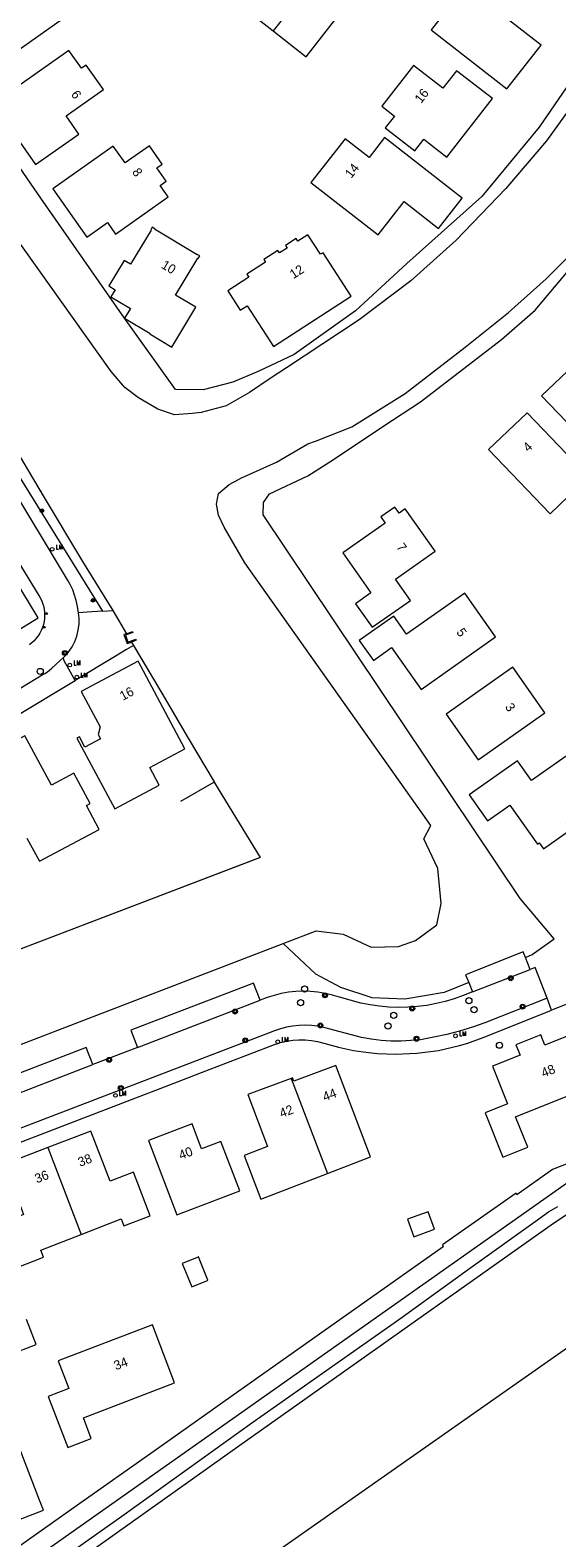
# Model space of a CAD drawing. Header units: metres. Extents: x 138165 to 154469, y 480134 to 494189.
# Tile 272 of 656: x 148190 to 148262, y 485400 to 485603. Entities that reach past the tile are written whole.
import ezdxf

# ---------------------------------------------------------------- set-up
doc = ezdxf.new("R2010")
doc.units = ezdxf.units.M
doc.header["$LTSCALE"] = 0.001
doc.header["$MEASUREMENT"] = 0
for name, color, linetype, lineweight in [('Level 5', 7, 'Continuous', 0), ('TOP-L-topo objecten punt', 7, 'Continuous', 0), ('TOP-L-topo objecten vlak', 7, 'Continuous', 0), ('TOP-L-water beschoeiing', 7, 'Continuous', 0), ('TOP-T-topo huisnummering naamgeving', 7, 'Continuous', 0)]:
    doc.layers.add(name, color=color, linetype=linetype, lineweight=lineweight)
doc.styles.add('Style-INTL_ISO', font='INTL_ISO.shx')
doc.styles.add('Style-STANDARD', font='STANDARD.shx')

# ---------------------------------------------------------------- blocks, each defined once
blk = doc.blocks.new('24')
at = {"layer": 'TOP-L-topo objecten punt', "color": 7, "linetype": 'Continuous', "lineweight": 0}
for radius in [0.025, 0.0182, 0.0115, 0.005]:
    blk.add_circle((0, 0), radius, dxfattribs=at)
blk = doc.blocks.new('39')
at = {"layer": 'TOP-L-topo objecten punt', "color": 7, "linetype": 'Continuous', "lineweight": 0}
for p, q in [((0.0175, 0.0175), (-0.0175, 0.0175)), ((-0.0175, 0.0175), (-0.0175, -0.0175)), ((0.0175, 0.0175), (0.0175, -0.0175)), ((0.0175, -0.0175), (-0.0175, -0.0175))]:
    blk.add_line(p, q, dxfattribs=at)
blk.add_circle((0, 0), 0.0332, dxfattribs=at)
blk = doc.blocks.new('*U13')
at = {"layer": 'Level 5', "color": 7, "linetype": 'Continuous', "lineweight": 0}
blk.add_circle((0, 0), 0.0415, dxfattribs=at)
blk = doc.blocks.new('150')
at = {"layer": 'Level 5', "color": 7, "linetype": 'Continuous', "lineweight": 0}
blk.add_blockref('*U13', (0, 0), dxfattribs=at)
blk = doc.blocks.new('16')
at = {"layer": 'TOP-L-topo objecten punt', "color": 7, "linetype": 'Continuous', "lineweight": 0}
blk.add_circle((0, 0), 0.025, dxfattribs=at)
at = {"layer": 'TOP-L-topo objecten punt', "color": 7, "linetype": 'Continuous', "lineweight": 0, "style": 'Style-STANDARD'}
blk.add_text('LM', height=0.06, dxfattribs=at).set_placement((0.0483, 0))
blk = doc.blocks.new('10')
at = {"layer": 'TOP-L-topo objecten punt', "linetype": 'Continuous', "lineweight": 0}
blk.add_circle((0, 0), 0.0125, dxfattribs=at)

msp = doc.modelspace()

# ---------------------------------------------------------------- linework, layer by layer
at = {"layer": 'TOP-L-topo objecten vlak', "flags": 128}
for points in [[(148289.7, 485627.28), (148267.26, 485598.05), (148260.19, 485588.25), (148254.67, 485581.78), (148247.97, 485574.81), (148241.85, 485569.34), (148234.87, 485564.06), (148225.06, 485557.56), (148223.02, 485556.21), (148220.07, 485554.26), (148216.95, 485552.46), (148213.56, 485551.52), (148212.35, 485551.42), (148209.98, 485551.24), (148207.72, 485551.99), (148205.08, 485553.5), (148203.28, 485554.91), (148201.4, 485557.08), (148172.6, 485597.49), (148170.52, 485597.24), (148167.76, 485597.97), (148165.32, 485599.58), (148162.73, 485601.9), (148156.3, 485610.62)], [(148229.2, 485610.63), (148223.3, 485603.07)], [(148223.3, 485603.07), (148227.75, 485599.6), (148233.65, 485607.16), (148229.2, 485610.63)], [(148178.22, 485604.02), (148181.02, 485600.05), (148181.27, 485600.22), (148181.24, 485600.27), (148182.71, 485601.3), (148185.12, 485597.87), (148194.85, 485604.72), (148194.62, 485605.04), (148194.38, 485604.87), (148191.06, 485609.58), (148191.31, 485609.75), (148191.08, 485610.07), (148185.77, 485606.33), (148184.35, 485608.34), (148178.22, 485604.02)], [(148249.25, 485609.12), (148244.63, 485603.21), (148254.84, 485595.24), (148259.46, 485601.15), (148249.25, 485609.12)], [(148219.05, 485606.39), (148223.3, 485603.07)], [(148257.34, 485477.91), (148258.23, 485478.32), (148261.23, 485480.44), (148256.63, 485485.92), (148221.92, 485537.74), (148221.96, 485539.37), (148222.77, 485540.57), (148227.96, 485542.97), (148230.95, 485544.9), (148232.9, 485546.17), (148238.1, 485549.64), (148243.17, 485552.97), (148254.1, 485561.38), (148258.63, 485565.38), (148262.9, 485570.45), (148265.83, 485573.65), (148269.17, 485576.32), (148274.63, 485580.8), (148277.43, 485584.54), (148279.56, 485586.8), (148284.23, 485593.2), (148287.96, 485598.8), (148291.43, 485604.14)], [(148267.98, 485602.86), (148259.18, 485590.06), (148251.45, 485580.72), (148241.32, 485571.66), (148234.39, 485565.26), (148226.12, 485559.39), (148222.12, 485557.5), (148221.05, 485556.99), (148217.85, 485555.66), (148213.85, 485554.59), (148210.08, 485554.65), (148203.22, 485564.28), (148191.92, 485580.51), (148190.63, 485582.39), (148188.45, 485585.54)], [(148185.46, 485593.22), (148191.22, 485585.04), (148197.05, 485589.15), (148195.32, 485591.6), (148200.37, 485595.15), (148198.03, 485598.47), (148197.41, 485598.03), (148195.71, 485600.44), (148185.46, 485593.22)], [(148237.93, 485592.9), (148239.64, 485591.56), (148238.41, 485589.99), (148242.39, 485586.89), (148243.62, 485588.46), (148246.71, 485586.04), (148252.87, 485593.93), (148248.03, 485597.7), (148246.18, 485595.34), (148242.24, 485598.42), (148237.93, 485592.9)], [(148236.22, 485585.99), (148232.99, 485588.51), (148228.37, 485582.6), (148237.44, 485575.52), (148240.95, 485580.02), (148245.6, 485576.39), (148248.8, 485580.49), (148238.31, 485588.67), (148236.22, 485585.99)], [(148193.52, 485581.77), (148198.13, 485575.23), (148200.91, 485577.19), (148202.01, 485575.64), (148209.12, 485580.65), (148208.02, 485582.2), (148208.84, 485582.78), (148207.58, 485584.57), (148208.31, 485585.09), (148206.58, 485587.54), (148203.3, 485585.28), (148201.7, 485587.53), (148193.52, 485581.77)], [(148203.23, 485564.29), (148206.66, 485562.22), (148206.62, 485562.16), (148209.59, 485560.36), (148212.85, 485565.75), (148210.11, 485567.41), (148213.12, 485572.37), (148213.17, 485572.33), (148213.38, 485572.68), (148213.04, 485572.88), (148213.01, 485572.83), (148207.27, 485576.3), (148207.31, 485576.35), (148206.96, 485576.56), (148206.76, 485576.22), (148206.81, 485576.18), (148204.01, 485571.56), (148203.16, 485572.07), (148201.08, 485568.65), (148201.94, 485568.13), (148201.36, 485567.18), (148204.01, 485565.57), (148203.23, 485564.29)], [(148217.14, 485567.96), (148218.82, 485565.37), (148219.75, 485565.97), (148223.33, 485560.45), (148233.82, 485567.25), (148230.01, 485573.12), (148229.67, 485572.91), (148227.96, 485575.56), (148226.62, 485574.69), (148226.4, 485575.03), (148224.93, 485574.08), (148225.15, 485573.74), (148224.14, 485573.09), (148223.92, 485573.42), (148222.03, 485572.2), (148222.25, 485571.86), (148219.73, 485570.23), (148220, 485569.81), (148217.14, 485567.96)], [(148224.61, 485479.81), (148229.07, 485481.55), (148232.75, 485481.07), (148236.49, 485479.31), (148240.18, 485479.4), (148242.51, 485480.24), (148245.37, 485482.35), (148245.95, 485485.21), (148245.51, 485489.96), (148243.63, 485493.94), (148244.55, 485495.77), (148244.02, 485496.52), (148219.47, 485531.24), (148216.67, 485536.07), (148215.92, 485537.67), (148215.64, 485539.18), (148215.92, 485540.6), (148217.33, 485541.82), (148218.61, 485542.5), (148218.93, 485542.67), (148223.74, 485544.84), (148227.98, 485547.29), (148228.99, 485547.68), (148233.92, 485549.6), (148241.08, 485554.13), (148249.19, 485560.35), (148255.04, 485565.06), (148260.13, 485569.59), (148264.84, 485574.3)], [(148175.99, 485563.84), (148200.25, 485524.71)], [(148177.75, 485564.64), (148177.91, 485564.37), (148178.54, 485563.23), (148185.86, 485551.01), (148192.37, 485540.07), (148197.54, 485531.42), (148201.64, 485524.81)], [(148263.85, 485557.95), (148259.52, 485553.8), (148266.15, 485546.87)], [(148196.99, 485524.48), (148196.86, 485525.36), (148196.7, 485526.14), (148196.48, 485526.87), (148196.22, 485527.59), (148195.9, 485528.29), (148195.52, 485528.95), (148179.23, 485556)], [(148175.08, 485553.9), (148191.8, 485526.58), (148191.99, 485526.21), (148192.15, 485525.81), (148192.27, 485525.41), (148192.36, 485524.99), (148192.41, 485524.58), (148192.43, 485524.15), (148192.41, 485523.73), (148192.35, 485523.31), (148192.26, 485522.9), (148192.13, 485522.5), (148191.97, 485522.11), (148191.78, 485521.73), (148191.55, 485521.37), (148191.3, 485521.04), (148191.01, 485520.72), (148190.7, 485520.43), (148190.37, 485520.17)], [(148266.15, 485546.87), (148263.99, 485544.79), (148257.56, 485551.51), (148252.35, 485546.53), (148260.65, 485537.86), (148265.64, 485542.64), (148267.71, 485540.47), (148270.1, 485542.75), (148267.47, 485545.49)], [(148241.11, 485538.52), (148240.3, 485537.95), (148239.72, 485538.77), (148237.83, 485537.43), (148238.4, 485536.61), (148232.68, 485532.58), (148236.47, 485527.18), (148234.39, 485525.72), (148236.64, 485522.53), (148241.81, 485526.17), (148239.79, 485529.03), (148245.15, 485532.8), (148241.11, 485538.52)], [(148180.54, 485524.42), (148183.81, 485519.07), (148191.58, 485523.8), (148188.32, 485529.16)], [(148234.91, 485520.76), (148236.81, 485518.06), (148239.27, 485519.79), (148243.24, 485514.15), (148253.29, 485521.23), (148249.15, 485527.12), (148241.3, 485521.59), (148239.57, 485524.04), (148234.91, 485520.76)], [(148200.25, 485524.71), (148198.18, 485524.56), (148196.99, 485524.48)], [(148200.25, 485524.71), (148201.64, 485524.81)], [(148201.64, 485524.81), (148203.47, 485521.67)], [(148195.01, 485518.49), (148195.34, 485518.82), (148195.75, 485519.32), (148196.14, 485519.9), (148196.51, 485520.61), (148196.78, 485521.34), (148196.98, 485522.16), (148197.08, 485523), (148197.08, 485523.75), (148196.99, 485524.48)], [(148203.47, 485521.67), (148203.14, 485521.56), (148203.59, 485520.32), (148204.15, 485520.54)], [(148203.47, 485521.67), (148204.31, 485521.97), (148204.36, 485521.83), (148203.33, 485521.47), (148203.67, 485520.52), (148204.75, 485520.93), (148204.8, 485520.79), (148204.15, 485520.54)], [(148204.15, 485520.54), (148204.43, 485520.08)], [(148204.43, 485520.08), (148208.25, 485513.63), (148211.79, 485507.56), (148215.3, 485501.68), (148215.3, 485501.62), (148215.86, 485500.73), (148221.54, 485491.44), (148221.42, 485491.39), (148189.26, 485479.11), (148152.84, 485465.09), (148135.48, 485458.44), (148134.5, 485458.07)], [(148186.81, 485512.87), (148192.11, 485516.09), (148192.46, 485516.28), (148192.8, 485516.5), (148193.11, 485516.75), (148193.4, 485517.03), (148195.01, 485518.49)], [(148196.56, 485515.33), (148195.09, 485518.01), (148195.06, 485518.06), (148195.04, 485518.11), (148195.02, 485518.16), (148195.01, 485518.22), (148195, 485518.27), (148194.99, 485518.33), (148194.99, 485518.38), (148195, 485518.44), (148195.01, 485518.49)], [(148204.43, 485520.08), (148203.47, 485519.52), (148201.85, 485518.54), (148196.56, 485515.33)], [(148211.37, 485506.12), (148205.05, 485517.95), (148197.37, 485513.84), (148199.91, 485509.08), (148199.68, 485508.03), (148199.98, 485507.47), (148197.86, 485506.34), (148197.12, 485507.73), (148196.79, 485507.56), (148201.9, 485498), (148207.91, 485501.21), (148206.63, 485503.59), (148211.37, 485506.12)], [(148255.63, 485517.13), (148246.62, 485510.78), (148250.94, 485504.65), (148259.95, 485511), (148255.63, 485517.13)], [(148188.33, 485510.39), (148196.56, 485515.33)], [(148190.05, 485494.06), (148191.73, 485490.93), (148199.81, 485495.24), (148198.1, 485498.46), (148198.57, 485498.71), (148196.36, 485502.84), (148193.34, 485501.23), (148189.78, 485507.88), (148184.25, 485504.93)], [(148252.2, 485496.39), (148255.23, 485498.52), (148258.94, 485493.25), (148259.19, 485493.42), (148259.76, 485492.6), (148263.44, 485495.2), (148262.86, 485496.01), (148267.85, 485499.53), (148266.07, 485502.06), (148266.56, 485502.41), (148264.04, 485505.99), (148258.15, 485501.84), (148256.28, 485504.5), (148249.74, 485499.89), (148252.2, 485496.39)], [(148097.8, 485431.02), (148224.61, 485479.81)], [(148249.67, 485474.54), (148246.37, 485473.19), (148241.07, 485472.3), (148236.64, 485472.48), (148232.4, 485473.89), (148229.04, 485475.66), (148224.61, 485479.81)], [(148257.34, 485477.91), (148257.03, 485478.69), (148249.24, 485475.58), (148249.67, 485474.54)], [(148257.98, 485476.31), (148257.34, 485477.91)], [(148250.18, 485473.28), (148257.98, 485476.31)], [(148260.27, 485472.43), (148258.66, 485476.57), (148257.98, 485476.31)], [(148221.53, 485472.15), (148220.64, 485474.46), (148204.08, 485468.1), (148204.97, 485465.77)], [(148249.67, 485474.54), (148250.18, 485473.28)], [(148260.27, 485472.43), (148251.87, 485469.11), (148250.17, 485468.51), (148248.45, 485467.99), (148246.71, 485467.53), (148244.96, 485467.15), (148243.19, 485466.83), (148241.86, 485466.7), (148240.52, 485466.63), (148239.19, 485466.65), (148237.85, 485466.73), (148236.52, 485466.9), (148235.21, 485467.13), (148230.11, 485468.47), (148229.28, 485468.64), (148228.44, 485468.75), (148227.59, 485468.79), (148226.75, 485468.77), (148225.91, 485468.68), (148225.08, 485468.53), (148224.26, 485468.31), (148223.46, 485468.03), (148179.53, 485451.17)], [(148204.97, 485465.77), (148221.53, 485472.15)], [(148250.18, 485473.28), (148248.93, 485472.8), (148247.73, 485472.37), (148246.51, 485472), (148245.27, 485471.7), (148244.01, 485471.47), (148242.74, 485471.31), (148241.47, 485471.21), (148240.19, 485471.19), (148238.91, 485471.23), (148237.64, 485471.34), (148236.37, 485471.52), (148235.12, 485471.77), (148232.22, 485472.56), (148231.27, 485472.85), (148230.3, 485473.09), (148229.32, 485473.25), (148228.33, 485473.35), (148227.33, 485473.38), (148226.34, 485473.34), (148225.35, 485473.23), (148224.37, 485473.06), (148223.4, 485472.82), (148222.45, 485472.51), (148221.53, 485472.15)], [(148260.87, 485470.82), (148260.27, 485472.43)], [(148271.42, 485460.61), (148271.35, 485460.71), (148263.5, 485471.87), (148260.87, 485470.82)], [(148181.87, 485450.19), (148202.42, 485458.08), (148210.35, 485461.13), (148213.62, 485462.38), (148216.88, 485463.64), (148223.46, 485466.16), (148223.89, 485466.31), (148224.27, 485466.43), (148225.08, 485466.64), (148225.92, 485466.77), (148226.76, 485466.83), (148227.61, 485466.82), (148228.45, 485466.74), (148229.28, 485466.59), (148230.1, 485466.37), (148232.08, 485465.81), (148234.11, 485465.38), (148236.15, 485465.08), (148237.35, 485464.96), (148238.56, 485464.9), (148239.77, 485464.87), (148242.68, 485465), (148245.58, 485465.39), (148248.42, 485466.05), (148249.54, 485466.38), (148250.65, 485466.76), (148251.74, 485467.17), (148260.87, 485470.82)], [(148255.99, 485456.42), (148266.44, 485460.6), (148263.66, 485467.56), (148259.94, 485466.08), (148259.39, 485467.47), (148256.04, 485466.14), (148256.6, 485464.74), (148252.89, 485463.26), (148254.93, 485458.15), (148251.91, 485456.94), (148254.3, 485450.97), (148257.64, 485452.31), (148255.99, 485456.42)], [(148198.95, 485463.47), (148198.04, 485465.78), (148181.42, 485459.39), (148182.3, 485457.06)], [(148204.97, 485465.77), (148198.95, 485463.47)], [(148182.3, 485457.06), (148198.95, 485463.47)], [(148278.16, 485462.8), (148277.22, 485462.19), (148276.16, 485461.16), (148275.92, 485460.2), (148276.27, 485459.2), (148277.04, 485456.7), (148277.21, 485455.48), (148277.17, 485454.59), (148277.04, 485453.65), (148276.02, 485452.39), (148274.63, 485451.49), (148272.58, 485450.58), (148270.22, 485449.67), (148267.43, 485449.05), (148265.3, 485448.53), (148264.07, 485448.28), (148079.8, 485318.23), (148079.49, 485317.8), (148079.8, 485317.16), (148079.82, 485317.13)], [(148225.69, 485461.6), (148219.85, 485459.41), (148222.52, 485452.4), (148219.35, 485451.19), (148221.62, 485445.31), (148230.62, 485448.76)], [(148230.62, 485448.76), (148236.44, 485450.99), (148231.72, 485463.34), (148226.07, 485461.23), (148225.9, 485461.68), (148225.69, 485461.6)], [(148225.69, 485461.6), (148230.62, 485448.76)], [(148135.35, 485352.74), (148218.8, 485412.06), (148261.1, 485442.05), (148264.2, 485444.06), (148275.48, 485448.28), (148275.98, 485448.44), (148276.46, 485448.63), (148276.93, 485448.86), (148277.38, 485449.14), (148277.8, 485449.46), (148278.19, 485449.81), (148278.54, 485450.19), (148278.87, 485450.6), (148279.15, 485451.04), (148279.4, 485451.5), (148279.6, 485451.98), (148279.76, 485452.48), (148279.88, 485452.99), (148279.95, 485453.51), (148279.97, 485454.03), (148279.95, 485454.56), (148278.98, 485458.23), (148279.32, 485459.63), (148279.53, 485459.79)], [(148271.42, 485460.61), (148272.2, 485459.51), (148273.15, 485458.16), (148275.4, 485454.96), (148274.63, 485454.66), (148261, 485449.29), (148256.16, 485445.87), (148256.07, 485446.12), (148246.12, 485439.12), (148246.22, 485438.84), (148227.69, 485425.74), (148217.58, 485418.59), (148208.31, 485412.04), (148195.67, 485403.1), (148171.41, 485385.95)], [(148216.22, 485453.1), (148213.62, 485452.1), (148212.33, 485455.46), (148206.43, 485453.2), (148210.28, 485443.17), (148218.78, 485446.43), (148216.22, 485453.1)], [(148197.35, 485440.5), (148202.77, 485442.62), (148203.13, 485441.69), (148206.68, 485443.05), (148204.42, 485448.93), (148201.29, 485447.73), (148198.69, 485454.49), (148192.86, 485452.26)], [(148192.86, 485452.26), (148187.04, 485450.02), (148189.56, 485443.2), (148186.47, 485441.96), (148188.73, 485436.07), (148192.28, 485437.45), (148191.93, 485438.39), (148197.35, 485440.5)], [(148192.86, 485452.26), (148197.35, 485440.5)], [(148190.59, 485393.81), (148202.87, 485402.46), (148220.4, 485415.08), (148240.36, 485429.13), (148249.97, 485436.08), (148258.65, 485442.28), (148260.46, 485443.6), (148261.72, 485444.31)], [(148242.26, 485440.22), (148245.08, 485441.24), (148244.22, 485443.6), (148241.41, 485442.58), (148242.26, 485440.22)], [(148213.15, 485437.48), (148211, 485436.62), (148212.28, 485433.44), (148214.4, 485434.29), (148214.48, 485434.33), (148213.21, 485437.5), (148213.17, 485437.49), (148213.15, 485437.48)], [(148167.23, 485296.12), (148138.07, 485337.6), (148277.2, 485435.21), (148306.09, 485393.8), (148167.23, 485296.12)], [(148180.4, 485431.72), (148183.84, 485422.78), (148187.56, 485424.21), (148191.3, 485425.65), (148189.98, 485429.06)], [(148197.66, 485415.77), (148209.98, 485420.5), (148206.97, 485428.34), (148194.27, 485423.47), (148195.71, 485419.73), (148192.91, 485418.66), (148195.56, 485411.75), (148198.73, 485412.97), (148197.66, 485415.77)], [(148191.76, 485404.64), (148188.56, 485412.96), (148182.92, 485410.79), (148182.45, 485411.46), (148181.74, 485410.96), (148181.89, 485410.74), (148180.23, 485409.57), (148178.83, 485411.55), (148179.33, 485411.91), (148179.08, 485412.26), (148173.14, 485408.06), (148175.23, 485405.1), (148175.58, 485405.35), (148175.3, 485405.75), (148176.17, 485406.36), (148179.48, 485401.68), (148179.21, 485401.49), (148180.03, 485400.33), (148180.3, 485400.52), (148182.16, 485397.88)], [(148182.87, 485396.88), (148187.15, 485399.91), (148187.18, 485399.86), (148188.16, 485400.55), (148187.53, 485401.44), (148192.28, 485403.27), (148191.76, 485404.64)]]:
    msp.add_lwpolyline(points, dxfattribs=at)
at = {"layer": 'TOP-L-water beschoeiing', "flags": 128}
for points in [[(148204.15, 485520.54), (148208.25, 485513.63)], [(148208.25, 485513.63), (148211.79, 485507.56), (148215.3, 485501.68)], [(148215.86, 485500.73), (148221.54, 485491.44), (148189.26, 485479.11), (148152.84, 485465.09), (148115.43, 485450.76), (148078.01, 485436.41), (148063.03, 485430.66), (148055.54, 485427.78), (148050.37, 485423.55)], [(148215.3, 485501.62), (148210.76, 485499)], [(148215.3, 485501.68), (148215.3, 485501.62)], [(148215.3, 485501.62), (148215.86, 485500.73)]]:
    msp.add_lwpolyline(points, dxfattribs=at)

# ---------------------------------------------------------------- block references
at = {"layer": 'TOP-L-topo objecten punt', "xscale": 10, "yscale": 10, "zscale": 10}
for name, p in [('24', (148192.07, 485538.27)), ('16', (148193.45, 485533.08)), ('24', (148198.97, 485526.17)), ('10', (148192.38, 485522.53)), ('10', (148192.69, 485524.38)), ('39', (148195.17, 485519.06)), ('150', (148191.83, 485516.57)), ('16', (148195.83, 485517.43)), ('16', (148196.79, 485515.8)), ('150', (148227.52, 485473.67)), ('39', (148255.34, 485475.13)), ('150', (148226.98, 485471.84)), ('39', (148230.27, 485472.82)), ('150', (148249.7, 485472.11)), ('39', (148256.95, 485471.3)), ('39', (148218.13, 485470.63)), ('150', (148239.56, 485470.13)), ('39', (148242.05, 485471.04)), ('150', (148250.39, 485470.88)), ('39', (148229.65, 485468.76)), ('150', (148238.79, 485468.68)), ('16', (148247.9, 485467.35)), ('39', (148219.52, 485466.74)), ('16', (148223.9, 485466.56)), ('39', (148242.63, 485466.96)), ('150', (148253.83, 485466.08)), ('39', (148201.13, 485464.11)), ('16', (148201.98, 485459.31)), ('39', (148202.71, 485460.3))]:
    msp.add_blockref(name, p, dxfattribs=at)

# ---------------------------------------------------------------- texts
at = {"layer": 'TOP-T-topo huisnummering naamgeving', "style": 'Style-INTL_ISO'}
for s, rotation, p in [('6', 305.2, (148195.93, 485594.51)), ('16', 52, (148243.24, 485593.2)), ('8', 305.2, (148204.18, 485584.02)), ('14', 52, (148233.83, 485583.09)), ('10', 328.8, (148208.07, 485571.14)), ('12', 32.9, (148226.02, 485569.54)), ('4', 43.7, (148257.72, 485546.13)), ('7', 305.2, (148239.86, 485533.36)), ('5', 305.2, (148247.95, 485521.87)), ('16', 28.1, (148202.98, 485512.59)), ('3', 305.2, (148254.52, 485511.76)), ('48', 21.8, (148259.76, 485461.7)), ('44', 21, (148230.24, 485458.48)), ('42', 21, (148224.41, 485456.25)), ('38', 21, (148197.21, 485449.65)), ('40', 21, (148210.82, 485450.59)), ('36', 21, (148191.38, 485447.42)), ('34', 21, (148202.06, 485422.17))]:
    msp.add_text(s, height=1.25, rotation=rotation, dxfattribs=at).set_placement(p)

doc.saveas('drawing.dxf')
